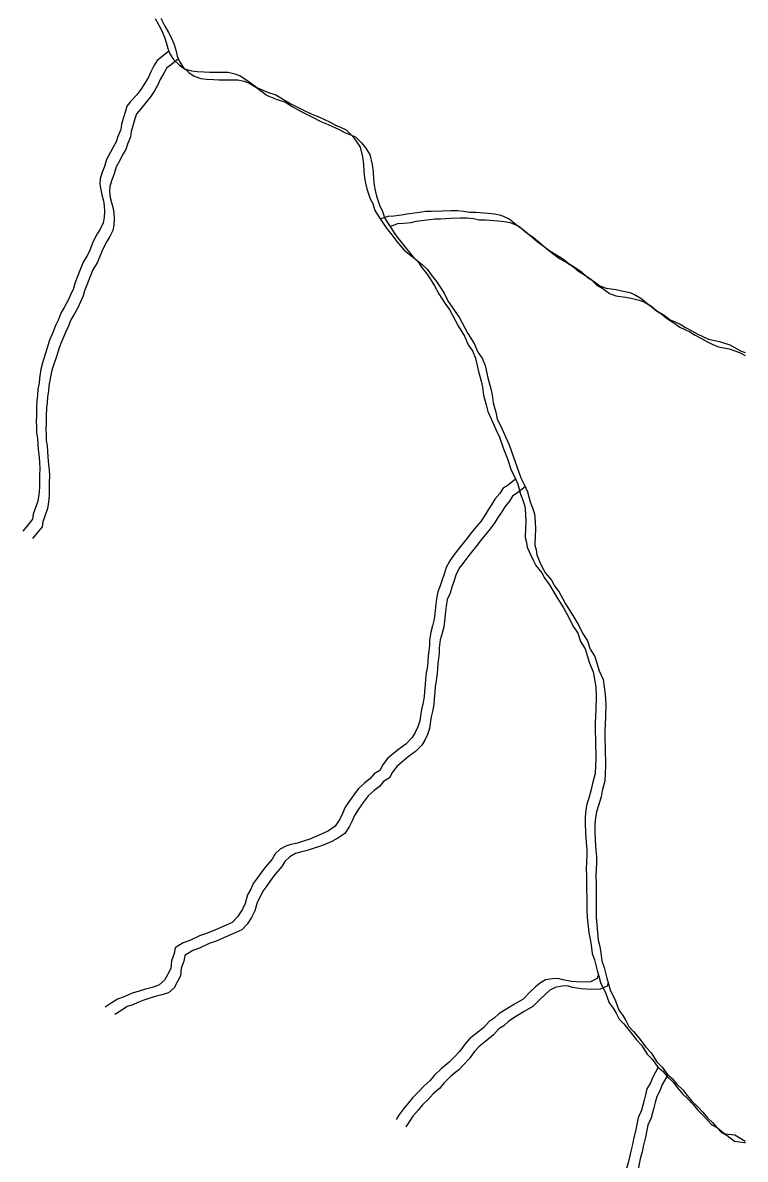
# Model space of a CAD drawing. Extents: x -21.1 to 50.3, y -4.9 to 22.1.
# Drawn here: x 49.533 to 50.256, y 17.623 to 18.76 of the extents above; entities that cross this region are included whole.
import ezdxf

# ---------------------------------------------------------------- set-up
doc = ezdxf.new("R2010")
doc.units = 0
doc.layers.add('GM_X_Minor_River', color=7, linetype='Continuous')

msp = doc.modelspace()

# ---------------------------------------------------------------- linework, layer by layer
at = {"layer": 'GM_X_Minor_River'}
for points in [[(49.666, 18.7638), (49.6695, 18.7574), (49.6725, 18.7517), (49.6752, 18.7453), (49.6772, 18.7388), (49.6784, 18.7339), (49.6807, 18.7286), (49.6841, 18.7229), (49.6899, 18.7176), (49.6952, 18.7138), (49.7021, 18.7116), (49.7078, 18.7109), (49.715, 18.7105), (49.7204, 18.7102), (49.7318, 18.7102), (49.739, 18.7103), (49.7455, 18.7088), (49.7508, 18.7066), (49.7577, 18.7024), (49.7684, 18.6945), (49.7783, 18.6904), (49.7867, 18.6878), (49.7932, 18.6836), (49.8016, 18.6787), (49.8131, 18.6731), (49.8226, 18.6682), (49.8295, 18.6656), (49.8409, 18.6603), (49.8463, 18.6573), (49.852, 18.6551), (49.8569, 18.6528), (49.8627, 18.6471), (49.8665, 18.6422), (49.8711, 18.6354), (49.8735, 18.6256), (49.8743, 18.6183), (49.8747, 18.6111), (49.8755, 18.6047), (49.8763, 18.5994), (49.8778, 18.5937), (49.8809, 18.5838), (49.8836, 18.5789), (49.8856, 18.5721), (49.8909, 18.5637), (49.8975, 18.5543), (49.9028, 18.5475), (49.9078, 18.541), (49.9151, 18.5323), (49.9235, 18.5255), (49.9289, 18.5206), (49.9323, 18.5153), (49.9377, 18.5085), (49.9411, 18.5036), (49.9454, 18.4968), (49.9496, 18.4885), (49.9557, 18.4794), (49.9607, 18.4722), (49.9634, 18.4673)], [(49.6714, 18.7643), (49.6756, 18.7563), (49.6791, 18.7499), (49.6822, 18.7442), (49.6849, 18.7378), (49.6868, 18.7313), (49.688, 18.7264), (49.6903, 18.7211), (49.6938, 18.7154), (49.6995, 18.7101), (49.7049, 18.7063), (49.7117, 18.7041), (49.7174, 18.7034), (49.7247, 18.703), (49.73, 18.7027), (49.7414, 18.7027), (49.7486, 18.7028), (49.7551, 18.7013), (49.7605, 18.6991), (49.7673, 18.6949), (49.778, 18.687), (49.788, 18.6829), (49.7964, 18.6803), (49.8028, 18.6761), (49.8112, 18.6712), (49.8227, 18.6656), (49.8322, 18.6607), (49.8391, 18.6581), (49.8506, 18.6528), (49.8559, 18.6498), (49.8616, 18.6476), (49.8666, 18.6453), (49.8723, 18.6396), (49.8762, 18.6347), (49.8808, 18.6279), (49.8831, 18.6181), (49.8839, 18.6108), (49.8843, 18.6036), (49.8851, 18.5972), (49.8859, 18.5919), (49.8875, 18.5862), (49.8906, 18.5763), (49.8933, 18.5714), (49.8952, 18.5646), (49.9006, 18.5562), (49.9071, 18.5468), (49.9125, 18.54), (49.9174, 18.5335), (49.9247, 18.5248), (49.9331, 18.518), (49.9385, 18.5131), (49.942, 18.5078), (49.9473, 18.501), (49.9508, 18.4961), (49.955, 18.4893), (49.9592, 18.481), (49.9654, 18.4719), (49.9704, 18.4647), (49.9731, 18.4598)], [(49.6795, 18.7312), (49.6727, 18.7255), (49.6678, 18.722), (49.6647, 18.7167), (49.6614, 18.7106), (49.6591, 18.7053), (49.6557, 18.6992), (49.6516, 18.6931), (49.6474, 18.6877), (49.6417, 18.6813), (49.6376, 18.6763), (49.6361, 18.6714), (49.6338, 18.6641), (49.6323, 18.6584), (49.6316, 18.6531), (49.6286, 18.6459), (49.6267, 18.6405), (49.6237, 18.6352), (49.6211, 18.6302), (49.6173, 18.623), (49.6151, 18.6161), (49.6124, 18.6093), (49.6109, 18.6036), (49.6106, 18.5986), (49.6114, 18.5926), (49.6126, 18.5876), (49.6141, 18.5816), (49.6149, 18.5766), (49.6153, 18.5713), (49.615, 18.5649), (49.6139, 18.5595), (49.6108, 18.5534), (49.6078, 18.5485), (49.6052, 18.5435), (49.6029, 18.5386), (49.6007, 18.5329), (49.5984, 18.5279), (49.5939, 18.5203), (49.5905, 18.5119), (49.5875, 18.5043), (49.5856, 18.499), (49.5841, 18.494), (49.5815, 18.4883), (49.5789, 18.4822), (49.5747, 18.475), (49.5717, 18.47), (49.5687, 18.4624), (49.5665, 18.4575), (49.5627, 18.4483), (49.5601, 18.4422), (49.5578, 18.4346), (49.553, 18.4198), (49.5515, 18.4133), (49.55, 18.4042), (49.5497, 18.3992), (49.5485, 18.3932), (49.5482, 18.3875), (49.5475, 18.3818), (49.5471, 18.3749), (49.5472, 18.3673), (49.5468, 18.3609), (49.5472, 18.3555), (49.5473, 18.3495), (49.5481, 18.3442), (49.5485, 18.3388), (49.5489, 18.3331), (49.5497, 18.3252), (49.5501, 18.3202), (49.5505, 18.3138), (49.5502, 18.3077), (49.5502, 18.2963), (49.5499, 18.2902), (49.5484, 18.2815), (49.5458, 18.2739), (49.5439, 18.2682), (49.5432, 18.2632), (49.5383, 18.2571), (49.5334, 18.2514)], [(49.6891, 18.7237), (49.6823, 18.718), (49.6774, 18.7145), (49.6744, 18.7092), (49.671, 18.7031), (49.6687, 18.6978), (49.6653, 18.6917), (49.6612, 18.6856), (49.657, 18.6802), (49.6514, 18.6738), (49.6472, 18.6688), (49.6457, 18.6638), (49.6435, 18.6566), (49.642, 18.6509), (49.6412, 18.6456), (49.6382, 18.6384), (49.6364, 18.633), (49.6333, 18.6277), (49.6307, 18.6227), (49.6269, 18.6155), (49.6247, 18.6086), (49.6221, 18.6018), (49.6206, 18.5961), (49.6202, 18.5911), (49.621, 18.5851), (49.6222, 18.5801), (49.6237, 18.5741), (49.6245, 18.5691), (49.6249, 18.5638), (49.6246, 18.5574), (49.6235, 18.552), (49.6205, 18.5459), (49.6175, 18.541), (49.6148, 18.536), (49.6126, 18.5311), (49.6103, 18.5254), (49.6081, 18.5204), (49.6035, 18.5128), (49.6002, 18.5044), (49.5972, 18.4968), (49.5953, 18.4915), (49.5938, 18.4865), (49.5912, 18.4808), (49.5885, 18.4747), (49.5844, 18.4675), (49.5814, 18.4625), (49.5784, 18.4549), (49.5761, 18.45), (49.5723, 18.4408), (49.5697, 18.4347), (49.5675, 18.4271), (49.5626, 18.4123), (49.5611, 18.4058), (49.5596, 18.3967), (49.5593, 18.3917), (49.5582, 18.3857), (49.5578, 18.38), (49.5571, 18.3743), (49.5568, 18.3674), (49.5568, 18.3598), (49.5565, 18.3534), (49.5569, 18.348), (49.5569, 18.342), (49.5577, 18.3367), (49.5581, 18.3313), (49.5585, 18.3256), (49.5593, 18.3177), (49.5597, 18.3127), (49.5602, 18.3063), (49.5598, 18.3002), (49.5599, 18.2888), (49.5595, 18.2827), (49.558, 18.274), (49.5554, 18.2664), (49.5536, 18.2607), (49.5528, 18.2557), (49.5479, 18.2496), (49.543, 18.2439)], [(49.8911, 18.5635), (49.8989, 18.5664), (49.9046, 18.5668), (49.9122, 18.5676), (49.9176, 18.5688), (49.9282, 18.57), (49.9366, 18.5712), (49.9419, 18.5712), (49.9526, 18.5717), (49.9617, 18.5721), (49.9685, 18.5721), (49.9746, 18.5714), (49.9804, 18.5703), (49.9868, 18.5703), (49.9994, 18.5693), (50.0055, 18.5685), (50.0116, 18.5674), (50.02, 18.5637), (50.0284, 18.5569), (50.0349, 18.5524), (50.0406, 18.5475), (50.0479, 18.5414), (50.0529, 18.5376), (50.0609, 18.5316), (50.0685, 18.5271), (50.0746, 18.5233), (50.08, 18.5188), (50.085, 18.5158), (50.0922, 18.5109), (50.098, 18.5052), (50.1041, 18.5015), (50.1109, 18.4966), (50.117, 18.4943), (50.127, 18.4929), (50.1327, 18.4917), (50.1407, 18.4899), (50.1456, 18.488), (50.1517, 18.4842), (50.1579, 18.4793), (50.1628, 18.476), (50.1678, 18.4718), (50.1751, 18.4673), (50.1812, 18.4628), (50.1861, 18.4605), (50.1911, 18.4583), (50.1964, 18.4549), (50.2029, 18.4515), (50.2083, 18.4485), (50.2144, 18.4455), (50.2197, 18.4432), (50.2305, 18.441)], [(49.9007, 18.556), (49.9086, 18.5589), (49.9143, 18.5593), (49.9219, 18.5601), (49.9272, 18.5613), (49.9378, 18.5625), (49.9462, 18.5637), (49.9515, 18.5637), (49.9622, 18.5642), (49.9713, 18.5646), (49.9782, 18.5646), (49.9843, 18.5639), (49.99, 18.5628), (49.9965, 18.5628), (50.009, 18.5618), (50.0151, 18.561), (50.0212, 18.5599), (50.0296, 18.5562), (50.038, 18.5494), (50.0445, 18.5449), (50.0503, 18.54), (50.0575, 18.5339), (50.0625, 18.5301), (50.0705, 18.5241), (50.0782, 18.5196), (50.0843, 18.5158), (50.0896, 18.5113), (50.0946, 18.5083), (50.1019, 18.5034), (50.1076, 18.4977), (50.1137, 18.494), (50.1206, 18.4891), (50.1267, 18.4868), (50.1366, 18.4853), (50.1423, 18.4842), (50.1503, 18.4824), (50.1553, 18.4805), (50.1614, 18.4767), (50.1675, 18.4718), (50.1725, 18.4685), (50.1774, 18.4643), (50.1847, 18.4598), (50.1908, 18.4553), (50.1958, 18.453), (50.2007, 18.4508), (50.2061, 18.4474), (50.2126, 18.444), (50.2179, 18.441), (50.224, 18.438), (50.2294, 18.4357), (50.2401, 18.4335)], [(49.9634, 18.4673), (49.9665, 18.4616), (49.9692, 18.4566), (49.9753, 18.4464), (49.9792, 18.4377), (49.9834, 18.4317), (49.9865, 18.4245), (49.9892, 18.4123), (49.992, 18.4013), (49.9935, 18.3952), (49.9943, 18.3873), (49.997, 18.3778), (49.9986, 18.371), (50.0021, 18.3638), (50.0048, 18.3577), (50.0071, 18.3524), (50.0105, 18.3452), (50.0144, 18.3338), (50.0183, 18.3236), (50.0221, 18.3122), (50.0256, 18.3054), (50.0287, 18.2982), (50.0314, 18.2883), (50.0337, 18.2823), (50.0357, 18.2762), (50.0365, 18.2686), (50.0369, 18.2602), (50.0365, 18.2545), (50.0362, 18.245), (50.0374, 18.2401), (50.0382, 18.2352), (50.0413, 18.228), (50.044, 18.2223), (50.0467, 18.217), (50.0528, 18.2098), (50.0559, 18.2041), (50.0605, 18.1977), (50.0639, 18.192), (50.067, 18.1863), (50.0743, 18.1746), (50.0801, 18.1644), (50.0839, 18.1568), (50.0889, 18.1492), (50.0916, 18.1409), (50.0962, 18.1337), (50.1005, 18.1193), (50.1043, 18.1106), (50.1067, 18.0958), (50.1071, 18.0859), (50.1068, 18.073), (50.1061, 18.0593), (50.1062, 18.0513), (50.1066, 18.0426), (50.1067, 18.024), (50.106, 18.0091), (50.1034, 17.9992), (50.1023, 17.9932), (50.0997, 17.9844), (50.0978, 17.9783), (50.0967, 17.9726), (50.096, 17.9654), (50.0961, 17.9586), (50.0965, 17.9498), (50.0973, 17.9399), (50.0977, 17.9331), (50.0977, 17.9282), (50.0974, 17.9198), (50.0971, 17.9145), (50.0975, 17.9061), (50.0977, 17.8727), (50.0981, 17.8651), (50.0997, 17.8499), (50.1013, 17.8435), (50.1021, 17.8374), (50.1032, 17.8291), (50.1056, 17.8226), (50.1067, 17.8173), (50.1083, 17.812), (50.1098, 17.8063), (50.1114, 17.8002), (50.1168, 17.7892), (50.1203, 17.7798), (50.1241, 17.7745), (50.1272, 17.7695), (50.1303, 17.7635), (50.1349, 17.7586), (50.1402, 17.7521), (50.1475, 17.7427), (50.1525, 17.7374), (50.1582, 17.7283), (50.1636, 17.723), (50.169, 17.7155), (50.1739, 17.7113), (50.1782, 17.706), (50.1843, 17.7003), (50.1885, 17.6947), (50.1935, 17.6886), (50.1988, 17.6837), (50.2042, 17.678), (50.2088, 17.6724), (50.2138, 17.6675)], [(49.9731, 18.4598), (49.9761, 18.4541), (49.9788, 18.4491), (49.985, 18.4389), (49.9888, 18.4302), (49.993, 18.4242), (49.9961, 18.417), (49.9989, 18.4048), (50.0016, 18.3938), (50.0031, 18.3877), (50.004, 18.3798), (50.0067, 18.3703), (50.0082, 18.3635), (50.0117, 18.3563), (50.0144, 18.3502), (50.0167, 18.3449), (50.0202, 18.3377), (50.024, 18.3263), (50.0279, 18.3161), (50.0318, 18.3047), (50.0352, 18.2979), (50.0383, 18.2907), (50.041, 18.2808), (50.0434, 18.2748), (50.0453, 18.2687), (50.0461, 18.2611), (50.0465, 18.2527), (50.0462, 18.247), (50.0459, 18.2375), (50.047, 18.2326), (50.0478, 18.2277), (50.0509, 18.2205), (50.0536, 18.2148), (50.0563, 18.2095), (50.0624, 18.2023), (50.0655, 18.1966), (50.0701, 18.1902), (50.0736, 18.1845), (50.0766, 18.1788), (50.0839, 18.1671), (50.0897, 18.1569), (50.0935, 18.1493), (50.0985, 18.1417), (50.1012, 18.1334), (50.1059, 18.1262), (50.1101, 18.1118), (50.114, 18.1031), (50.1163, 18.0883), (50.1168, 18.0784), (50.1165, 18.0655), (50.1158, 18.0518), (50.1158, 18.0438), (50.1163, 18.0351), (50.1164, 18.0165), (50.1157, 18.0016), (50.1131, 17.9917), (50.112, 17.9857), (50.1094, 17.9769), (50.1075, 17.9708), (50.1064, 17.9651), (50.1057, 17.9579), (50.1057, 17.9511), (50.1061, 17.9423), (50.1069, 17.9324), (50.1074, 17.9256), (50.1074, 17.9207), (50.107, 17.9123), (50.1067, 17.907), (50.1071, 17.8986), (50.1073, 17.8652), (50.1077, 17.8576), (50.1093, 17.8424), (50.1109, 17.836), (50.1117, 17.8299), (50.1129, 17.8216), (50.1152, 17.8151), (50.1164, 17.8098), (50.1179, 17.8045), (50.1195, 17.7988), (50.121, 17.7927), (50.1264, 17.7817), (50.1299, 17.7723), (50.1337, 17.767), (50.1368, 17.762), (50.1399, 17.756), (50.1445, 17.7511), (50.1499, 17.7446), (50.1571, 17.7352), (50.1621, 17.7299), (50.1679, 17.7208), (50.1732, 17.7155), (50.1786, 17.708), (50.1836, 17.7038), (50.1878, 17.6985), (50.1939, 17.6928), (50.1981, 17.6872), (50.2031, 17.6811), (50.2085, 17.6762), (50.2138, 17.6705), (50.2184, 17.6649), (50.2234, 17.66)], [(50.2305, 18.441), (50.2409, 18.4375), (50.2523, 18.4315), (50.2563, 18.4299)], [(50.2401, 18.4335), (50.2505, 18.43), (50.2563, 18.427)], [(50.0265, 18.3032), (50.0192, 18.2974), (50.0139, 18.2939), (50.0108, 18.289), (50.0059, 18.2832), (50.0029, 18.2783), (49.9991, 18.2726), (49.9961, 18.2676), (49.9916, 18.2611), (49.9871, 18.2558), (49.9821, 18.2497), (49.9784, 18.2447), (49.9742, 18.2394), (49.97, 18.2344), (49.9651, 18.2279), (49.9606, 18.2218), (49.9572, 18.215), (49.955, 18.2085), (49.9531, 18.2028), (49.9512, 18.1967), (49.9486, 18.1906), (49.9475, 18.1838), (49.9468, 18.1784), (49.9457, 18.1689), (49.9449, 18.1632), (49.9435, 18.1568), (49.9416, 18.1503), (49.9405, 18.1423), (49.9405, 18.137), (49.9398, 18.1317), (49.939, 18.1267), (49.9387, 18.1214), (49.9383, 18.1165), (49.9372, 18.1096), (49.9365, 18.1032), (49.9362, 18.0982), (49.9354, 18.091), (49.9351, 18.0861), (49.934, 18.08), (49.9325, 18.0731), (49.9314, 18.0667), (49.9307, 18.0617), (49.9288, 18.0556), (49.9262, 18.0499), (49.9231, 18.045), (49.9167, 18.0385), (49.9095, 18.0331), (49.9046, 18.0293), (49.8981, 18.0236), (49.8936, 18.0178), (49.8906, 18.0121), (49.8849, 18.0087), (49.8807, 18.0037), (49.8754, 17.9995), (49.8694, 17.9942), (49.8645, 17.9877), (49.8595, 17.9808), (49.8558, 17.9747), (49.8535, 17.9698), (49.8505, 17.9633), (49.846, 17.9564), (49.8392, 17.9518), (49.8331, 17.9487), (49.8259, 17.9457), (49.8206, 17.9434), (49.8152, 17.9418), (49.8084, 17.9395), (49.8015, 17.9379), (49.7966, 17.9364), (49.7909, 17.9333), (49.786, 17.9287), (49.783, 17.9234), (49.7765, 17.9161), (49.7724, 17.9104), (49.7679, 17.9043), (49.7641, 17.899), (49.7615, 17.8933), (49.7584, 17.8876), (49.7558, 17.8792), (49.7528, 17.8727), (49.7483, 17.8658), (49.743, 17.8601), (49.7369, 17.8574), (49.7263, 17.8528), (49.7172, 17.849), (49.7103, 17.8466), (49.7005, 17.842), (49.694, 17.8397), (49.686, 17.8347), (49.6849, 17.829), (49.6823, 17.8218), (49.6816, 17.8142), (49.6786, 17.8085), (49.6752, 17.8024), (49.6695, 17.7974), (49.663, 17.7951), (49.6562, 17.7935), (49.649, 17.7912), (49.644, 17.7897), (49.6391, 17.7877), (49.6338, 17.7854)], [(50.0362, 18.2957), (50.0288, 18.2899), (50.0235, 18.2864), (50.0205, 18.2815), (50.0156, 18.2757), (50.0126, 18.2708), (50.0088, 18.2651), (50.0058, 18.2601), (50.0012, 18.2536), (49.9967, 18.2483), (49.9918, 18.2422), (49.988, 18.2372), (49.9838, 18.2319), (49.9797, 18.2269), (49.9748, 18.2204), (49.9702, 18.2143), (49.9668, 18.2075), (49.9646, 18.201), (49.9627, 18.1953), (49.9609, 18.1892), (49.9582, 18.1831), (49.9571, 18.1763), (49.9564, 18.1709), (49.9553, 18.1614), (49.9546, 18.1557), (49.9531, 18.1493), (49.9512, 18.1428), (49.9501, 18.1348), (49.9502, 18.1295), (49.9494, 18.1242), (49.9487, 18.1192), (49.9483, 18.1139), (49.948, 18.109), (49.9469, 18.1021), (49.9462, 18.0957), (49.9458, 18.0907), (49.9451, 18.0835), (49.9447, 18.0786), (49.9436, 18.0725), (49.9421, 18.0656), (49.941, 18.0592), (49.9403, 18.0542), (49.9384, 18.0481), (49.9358, 18.0424), (49.9328, 18.0375), (49.9263, 18.031), (49.9191, 18.0256), (49.9142, 18.0218), (49.9078, 18.0161), (49.9032, 18.0103), (49.9002, 18.0046), (49.8945, 18.0012), (49.8904, 17.9962), (49.8851, 17.992), (49.879, 17.9867), (49.8741, 17.9802), (49.8692, 17.9733), (49.8654, 17.9672), (49.8632, 17.9623), (49.8601, 17.9558), (49.8556, 17.9489), (49.8488, 17.9443), (49.8427, 17.9412), (49.8355, 17.9382), (49.8302, 17.9359), (49.8249, 17.9343), (49.818, 17.932), (49.8112, 17.9304), (49.8062, 17.9289), (49.8006, 17.9258), (49.7956, 17.9212), (49.7926, 17.9159), (49.7862, 17.9086), (49.782, 17.9029), (49.7775, 17.8968), (49.7737, 17.8915), (49.7711, 17.8858), (49.7681, 17.8801), (49.7655, 17.8717), (49.7624, 17.8652), (49.7579, 17.8583), (49.7526, 17.8526), (49.7465, 17.8499), (49.7359, 17.8453), (49.7268, 17.8415), (49.72, 17.8391), (49.7101, 17.8345), (49.7036, 17.8322), (49.6957, 17.8272), (49.6946, 17.8215), (49.6919, 17.8143), (49.6912, 17.8067), (49.6882, 17.801), (49.6848, 17.7949), (49.6791, 17.7899), (49.6727, 17.7876), (49.6658, 17.786), (49.6586, 17.7837), (49.6537, 17.7822), (49.6487, 17.7802), (49.6434, 17.7779)], [(50.1094, 17.808), (50.1083, 17.804), (50.1015, 17.8009), (50.0927, 17.8005), (50.0874, 17.8009), (50.0825, 17.8012), (50.0737, 17.8027), (50.0687, 17.8042), (50.0634, 17.8038), (50.0566, 17.8026), (50.0513, 17.7999), (50.0463, 17.7957), (50.041, 17.7907), (50.0342, 17.7835), (50.0255, 17.7785), (50.0179, 17.7739), (50.0099, 17.7689), (50.005, 17.7643), (50.0001, 17.7612), (49.9948, 17.7551), (49.9872, 17.749), (49.9804, 17.7437), (49.9759, 17.7387), (49.9706, 17.7315), (49.9649, 17.7253), (49.96, 17.7204), (49.952, 17.7139), (49.9452, 17.707), (49.9407, 17.7017), (49.9346, 17.6963), (49.9293, 17.6906), (49.9236, 17.6852), (49.9195, 17.6799), (49.9142, 17.6738), (49.9104, 17.6684), (49.907, 17.6631)], [(50.119, 17.8005), (50.118, 17.7965), (50.1111, 17.7934), (50.1024, 17.793), (50.0971, 17.7934), (50.0921, 17.7937), (50.0833, 17.7952), (50.0784, 17.7967), (50.0731, 17.7963), (50.0662, 17.7951), (50.0609, 17.7924), (50.056, 17.7882), (50.0507, 17.7832), (50.0439, 17.776), (50.0351, 17.771), (50.0275, 17.7664), (50.0196, 17.7614), (50.0147, 17.7568), (50.0097, 17.7537), (50.0044, 17.7476), (49.9969, 17.7415), (49.99, 17.7362), (49.9855, 17.7312), (49.9802, 17.7239), (49.9745, 17.7178), (49.9696, 17.7129), (49.9616, 17.7064), (49.9548, 17.6995), (49.9503, 17.6942), (49.9442, 17.6888), (49.9389, 17.6831), (49.9333, 17.6777), (49.9291, 17.6724), (49.9238, 17.6663), (49.92, 17.6609), (49.9166, 17.6556)], [(49.6338, 17.7854), (49.6281, 17.7835), (49.622, 17.7793), (49.6159, 17.7755)], [(49.6434, 17.7779), (49.6377, 17.776), (49.6316, 17.7718), (49.6256, 17.768)], [(50.1692, 17.7153), (50.1637, 17.7055), (50.1611, 17.6991), (50.158, 17.6937), (50.1566, 17.6877), (50.1551, 17.6823), (50.154, 17.6774), (50.1525, 17.6724), (50.1491, 17.6648), (50.1469, 17.653), (50.1446, 17.6435), (50.1435, 17.6382), (50.1417, 17.6313), (50.1394, 17.6211), (50.1376, 17.6142), (50.1361, 17.6078), (50.1335, 17.5945), (50.1316, 17.5834), (50.1294, 17.5682), (50.1287, 17.5633), (50.1284, 17.5542)], [(50.1788, 17.7078), (50.1733, 17.698), (50.1707, 17.6916), (50.1677, 17.6862), (50.1662, 17.6802), (50.1647, 17.6748), (50.1636, 17.6699), (50.1621, 17.6649), (50.1587, 17.6573), (50.1565, 17.6455), (50.1543, 17.636), (50.1532, 17.6307), (50.1513, 17.6238), (50.1491, 17.6136), (50.1472, 17.6067), (50.1457, 17.6003), (50.1431, 17.587), (50.1413, 17.5759), (50.1391, 17.5607), (50.1383, 17.5558), (50.138, 17.5467)], [(50.2138, 17.6675), (50.2184, 17.6625), (50.223, 17.6576), (50.2287, 17.6546), (50.2359, 17.6489)], [(50.2234, 17.66), (50.228, 17.655), (50.2326, 17.6501), (50.2383, 17.6471), (50.2456, 17.6414)], [(50.2359, 17.6489), (50.2459, 17.6476), (50.2563, 17.6413)], [(50.2456, 17.6414), (50.2555, 17.6401), (50.2563, 17.6396)]]:
    msp.add_lwpolyline(points, dxfattribs=at)

doc.saveas('drawing.dxf')
